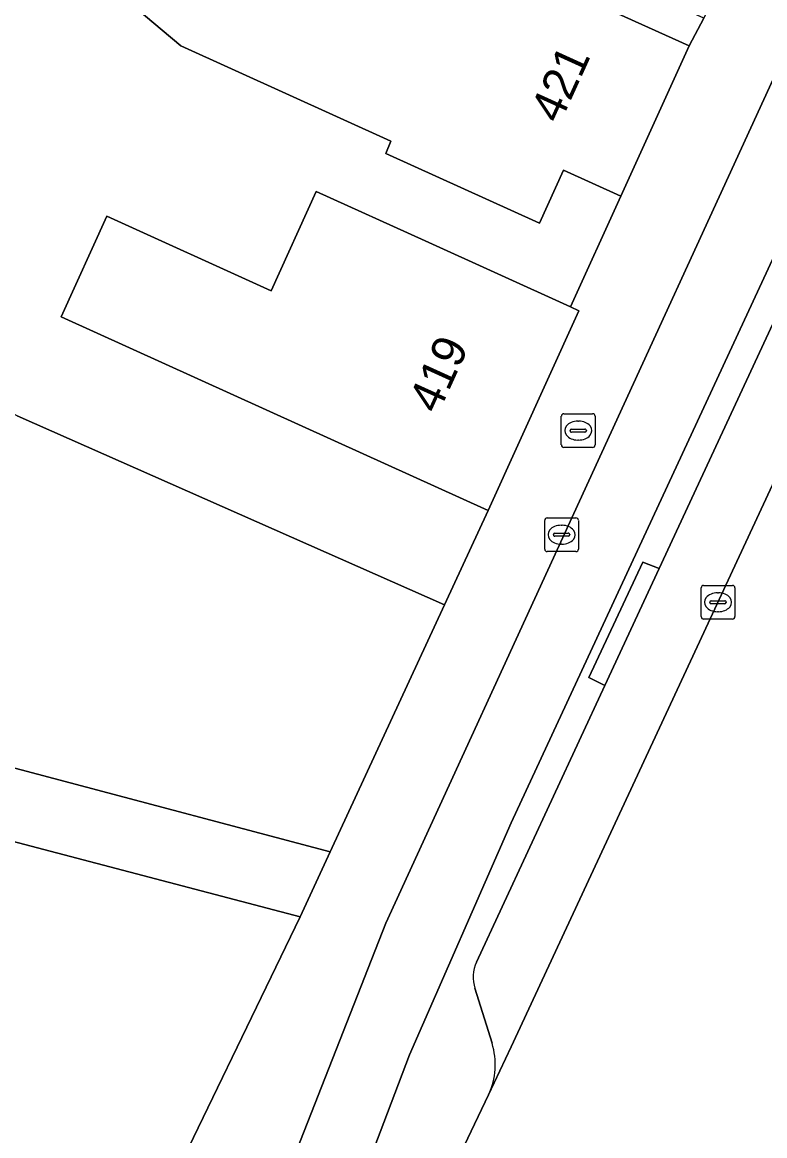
# Model space of a CAD drawing. Extents: x 162989 to 165008, y 383432 to 384338.
# Drawn here: x 163735.52 to 163757.51, y 383892.64 to 383925.63 of the extents above; entities that cross this region are included whole.
import ezdxf

# ---------------------------------------------------------------- set-up
doc = ezdxf.new("R2010")
doc.units = 0
for name, color, linetype in [('IMGEO_Brandkraan', 7, 'Continuous'), ('IMGEO_Erf', 7, 'Continuous'), ('IMGEO_Fietspad_open', 7, 'Continuous'), ('IMGEO_Groenvoorziening', 7, 'Continuous'), ('IMGEO_Kolk', 7, 'Continuous'), ('IMGEO_Pand', 7, 'Continuous'), ('IMGEO_Pand_nummerreeks', 7, 'Continuous'), ('IMGEO_Parkeervlak_open', 7, 'Continuous'), ('IMGEO_Rijbaan_lokaal_gesloten', 7, 'Continuous'), ('IMGEO_Verkeerseiland_open', 7, 'Continuous'), ('IMGEO_Voetpad_open', 7, 'Continuous')]:
    doc.layers.add(name, color=color, linetype=linetype)

msp = doc.modelspace()

# ---------------------------------------------------------------- linework, layer by layer
at = {"layer": 'IMGEO_Brandkraan'}
for p, q in [((163751.487, 383913.104), (163751.487, 383913.956)), ((163751.562, 383914.03), (163752.414, 383914.03)), ((163752.488, 383913.956), (163752.488, 383913.104)), ((163751.975, 383913.81), (163752, 383913.81)), ((163751.746, 383913.524), (163751.746, 383913.536)), ((163752.184, 383913.487), (163751.786, 383913.487)), ((163751.789, 383913.573), (163752.187, 383913.573)), ((163751.998, 383913.25), (163751.973, 383913.25)), ((163752.23, 383913.536), (163752.23, 383913.524)), ((163752.414, 383913.03), (163751.562, 383913.03))]:
    msp.add_line(p, q, dxfattribs=at)
for points in [[(163751.487, 383913.104), (163751.487, 383913.956)], [(163751.562, 383914.03), (163752.414, 383914.03)], [(163752.488, 383913.956), (163752.488, 383913.104)], [(163752.414, 383913.03), (163751.562, 383913.03)]]:
    msp.add_lwpolyline(points, dxfattribs=at)
for centre, radius, start, end in [((163751.564, 383913.954), 0.0765, 91.552, 178.448), ((163751.564, 383913.954), 0.0765, 91.552, 178.448), ((163752.412, 383913.954), 0.0765, 1.552, 88.448), ((163752.412, 383913.954), 0.0765, 1.552, 88.448), ((163751.786, 383913.533), 0.0403, 85.8775, 175.7526), ((163751.783, 383913.523), 0.0366, 178.938, 274.7102), ((163752.187, 383913.53), 0.043, 264.8664, 352.4533), ((163752.191, 383913.535), 0.0386, 1.7309, 96.639), ((163751.564, 383913.106), 0.0765, 181.552, 268.448), ((163751.564, 383913.106), 0.0765, 181.552, 268.448), ((163752.412, 383913.106), 0.0765, 271.552, 358.448), ((163752.412, 383913.106), 0.0765, 271.552, 358.448)]:
    msp.add_arc(centre, radius, start, end, dxfattribs=at)
for centre, major_axis, ratio, start_param, end_param in [((163751.974, 383913.53), (-0.387, 0.002), 0.722429, 4.712389, 7.853982), ((163751.999, 383913.53), (-0.39, 0.002), 0.717154, 1.570796, 4.712389)]:
    msp.add_ellipse(centre, major_axis=major_axis, ratio=ratio, start_param=start_param, end_param=end_param, dxfattribs=at)
at = {"layer": 'IMGEO_Erf'}
msp.add_lwpolyline([(163755.707, 383925.749), (163754.782, 383926.169), (163751.86, 383928.056), (163751.265, 383926.746), (163755.27, 383924.926)], close=True, dxfattribs=at)
msp.add_lwpolyline([(163735.363, 383913.965), (163748.023, 383908.366), (163749.316, 383911.161), (163744.764, 383913.229), (163736.669, 383916.905), (163738.021, 383919.884), (163742.889, 383917.673), (163744.226, 383920.616), (163747.453, 383919.15), (163751.763, 383917.193), (163753.248, 383920.473), (163751.551, 383921.243), (163750.838, 383919.673), (163746.288, 383921.739), (163746.437, 383922.108), (163740.218, 383924.932), (163738.862, 383926.067)], dxfattribs=at)
at = {"layer": 'IMGEO_Fietspad_open'}
msp.add_lwpolyline([(163761.575, 383929.772), (163757.761, 383923.938), (163746.288, 383898.935), (163743.019, 383890.611), (163739.098, 383882.137), (163737.986, 383879.797), (163740.042, 383879.162), (163741.274, 383881.816), (163745.172, 383890.243), (163746.984, 383895.04), (163750, 383901.91), (163759.71, 383922.838)], dxfattribs=at)
at = {"layer": 'IMGEO_Groenvoorziening'}
for points in [[(163697.268, 383927.521), (163693.691, 383915.474), (163692.043, 383909.923), (163717.181, 383903.179), (163728.251, 383905.398), (163744.64, 383901.053), (163748.023, 383908.366), (163735.363, 383913.965), (163732.578, 383915.403), (163707.39, 383935.603), (163703.527, 383930.905), (163701.096, 383929.591)], [(163728.178, 383903.212), (163717.041, 383901.013), (163703.813, 383897.179), (163709.101, 383895.596), (163709.945, 383898.379), (163739.432, 383890.196), (163743.749, 383899.125)]]:
    msp.add_lwpolyline(points, close=True, dxfattribs=at)
at = {"layer": 'IMGEO_Kolk'}
for p, q in [((163751.069, 383910.946), (163751.921, 383910.946)), ((163750.994, 383910.02), (163750.994, 383910.872)), ((163751.482, 383910.726), (163751.507, 383910.726)), ((163751.995, 383910.872), (163751.995, 383910.02)), ((163751.253, 383910.44), (163751.253, 383910.452)), ((163751.691, 383910.403), (163751.293, 383910.403)), ((163751.296, 383910.489), (163751.694, 383910.489)), ((163751.737, 383910.452), (163751.737, 383910.44)), ((163751.505, 383910.166), (163751.48, 383910.166)), ((163751.921, 383909.946), (163751.069, 383909.946)), ((163755.628, 383908.019), (163755.628, 383908.871)), ((163755.703, 383908.945), (163756.555, 383908.945)), ((163756.116, 383908.725), (163756.141, 383908.725)), ((163756.629, 383908.871), (163756.629, 383908.019)), ((163755.887, 383908.439), (163755.887, 383908.451)), ((163756.325, 383908.402), (163755.927, 383908.402)), ((163755.93, 383908.488), (163756.328, 383908.488)), ((163756.371, 383908.451), (163756.371, 383908.439)), ((163756.139, 383908.165), (163756.114, 383908.165)), ((163756.555, 383907.945), (163755.703, 383907.945))]:
    msp.add_line(p, q, dxfattribs=at)
for points in [[(163751.069, 383910.946), (163751.921, 383910.946)], [(163750.994, 383910.02), (163750.994, 383910.872)], [(163751.995, 383910.872), (163751.995, 383910.02)], [(163751.921, 383909.946), (163751.069, 383909.946)], [(163755.628, 383908.019), (163755.628, 383908.871)], [(163755.703, 383908.945), (163756.555, 383908.945)], [(163756.629, 383908.871), (163756.629, 383908.019)], [(163756.555, 383907.945), (163755.703, 383907.945)]]:
    msp.add_lwpolyline(points, dxfattribs=at)
for centre, radius, start, end in [((163751.071, 383910.87), 0.0765, 91.552, 178.448), ((163751.071, 383910.87), 0.0765, 91.552, 178.448), ((163751.919, 383910.87), 0.0765, 1.552, 88.448), ((163751.919, 383910.87), 0.0765, 1.552, 88.448), ((163751.293, 383910.449), 0.0403, 85.8775, 175.7526), ((163751.29, 383910.439), 0.0366, 178.938, 274.7102), ((163751.694, 383910.446), 0.043, 264.8664, 352.4533), ((163751.698, 383910.451), 0.0386, 1.7309, 96.639), ((163751.071, 383910.022), 0.0765, 181.552, 268.448), ((163751.071, 383910.022), 0.0765, 181.552, 268.448), ((163751.919, 383910.022), 0.0765, 271.552, 358.448), ((163751.919, 383910.022), 0.0765, 271.552, 358.448), ((163755.705, 383908.869), 0.0765, 91.552, 178.448), ((163755.705, 383908.869), 0.0765, 91.552, 178.448), ((163756.553, 383908.869), 0.0765, 1.552, 88.448), ((163756.553, 383908.869), 0.0765, 1.552, 88.448), ((163755.927, 383908.448), 0.0403, 85.8775, 175.7526), ((163755.924, 383908.438), 0.0366, 178.938, 274.7102), ((163756.328, 383908.445), 0.043, 264.8664, 352.4533), ((163756.332, 383908.45), 0.0386, 1.7309, 96.639), ((163755.705, 383908.021), 0.0765, 181.552, 268.448), ((163755.705, 383908.021), 0.0765, 181.552, 268.448), ((163756.553, 383908.021), 0.0765, 271.552, 358.448), ((163756.553, 383908.021), 0.0765, 271.552, 358.448)]:
    msp.add_arc(centre, radius, start, end, dxfattribs=at)
for centre, major_axis, ratio, start_param, end_param in [((163751.481, 383910.446), (-0.387, 0.002), 0.722429, 4.712389, 7.853982), ((163751.506, 383910.446), (-0.39, 0.002), 0.717154, 1.570796, 4.712389), ((163756.115, 383908.445), (-0.387, 0.002), 0.722429, 4.712389, 7.853982), ((163756.14, 383908.445), (-0.39, 0.002), 0.717154, 1.570796, 4.712389)]:
    msp.add_ellipse(centre, major_axis=major_axis, ratio=ratio, start_param=start_param, end_param=end_param, dxfattribs=at)
at = {"layer": 'IMGEO_Pand'}
for points in [[(163751.265, 383926.746), (163751.86, 383928.056), (163743.723, 383933.309), (163742.551, 383931.55), (163744.607, 383930.218), (163742.893, 383927.646), (163741.697, 383928.189), (163740.146, 383928.893), (163738.862, 383926.067), (163740.218, 383924.932), (163746.437, 383922.108), (163746.288, 383921.739), (163750.838, 383919.673), (163751.551, 383921.243), (163753.248, 383920.473), (163755.27, 383924.926)], [(163747.453, 383919.15), (163744.226, 383920.616), (163742.889, 383917.673), (163738.021, 383919.884), (163736.669, 383916.905), (163744.764, 383913.229), (163749.316, 383911.161), (163752.005, 383917.083), (163751.763, 383917.193)]]:
    msp.add_lwpolyline(points, close=True, dxfattribs=at)
at = {"layer": 'IMGEO_Parkeervlak_open'}
for points in [[(163749.333, 383893.853), (163750, 383895.276), (163763.905, 383925.176)], [(163760.724, 383923.096), (163754.389, 383909.446), (163752.778, 383905.974), (163748.976, 383897.781)], [(163748.925, 383897.008), (163749.434, 383895.379)]]:
    msp.add_lwpolyline(points, dxfattribs=at)
for centre, radius, start, end in [((163749.945, 383897.329), 1.069, 154.9823, 197.4682), ((163747.397, 383894.747), 2.133, 335.2043, 17.2224)]:
    msp.add_arc(centre, radius, start, end, dxfattribs=at)
at = {"layer": 'IMGEO_Rijbaan_lokaal_gesloten'}
msp.add_lwpolyline([(163780.95, 383962.264), (163773.933, 383946.885), (163772.352, 383943.463), (163763.905, 383925.176), (163750, 383895.276), (163749.333, 383893.853), (163744.305, 383883.31), (163743.247, 383880.983), (163742.13, 383878.517), (163751.373, 383875.663), (163753.245, 383880.199), (163758.54, 383893.202), (163766.204, 383912.135), (163770.272, 383921.927), (163776.508, 383936.015), (163786.656, 383957.76), (163789.902, 383964.696)], dxfattribs=at)
at = {"layer": 'IMGEO_Verkeerseiland_open'}
for points in [[(163759.71, 383922.838), (163750, 383901.91), (163746.984, 383895.04), (163745.172, 383890.243), (163741.274, 383881.816), (163740.042, 383879.162), (163742.13, 383878.517), (163743.247, 383880.983), (163744.305, 383883.31), (163749.333, 383893.853)], [(163748.976, 383897.781), (163752.778, 383905.974), (163752.306, 383906.218), (163753.898, 383909.628), (163754.389, 383909.446), (163760.724, 383923.096)], [(163749.434, 383895.379), (163748.925, 383897.008)]]:
    msp.add_lwpolyline(points, dxfattribs=at)
for centre, radius, start, end in [((163749.945, 383897.329), 1.069, 154.9823, 197.4682), ((163747.397, 383894.747), 2.133, 335.2043, 17.2224)]:
    msp.add_arc(centre, radius, start, end, dxfattribs=at)
at = {"layer": 'IMGEO_Voetpad_open'}
for points in [[(163778.489, 383968.784), (163773.803, 383957.985), (163771.122, 383959.203), (163768.594, 383953.637), (163766.525, 383949.083), (163766.341, 383949.166), (163760.898, 383937.181), (163758.124, 383931.071), (163755.707, 383925.749), (163755.27, 383924.926), (163753.248, 383920.473), (163751.763, 383917.193), (163752.005, 383917.083), (163749.316, 383911.161), (163748.023, 383908.366), (163744.64, 383901.053), (163743.749, 383899.125), (163739.432, 383890.196)], [(163743.019, 383890.611), (163746.288, 383898.935), (163757.761, 383923.938), (163761.575, 383929.772)]]:
    msp.add_lwpolyline(points, dxfattribs=at)
for points in [[(163728.251, 383905.398), (163717.181, 383903.179), (163692.043, 383909.923), (163676.719, 383914.035), (163676.076, 383914.207), (163675.505, 383912.228), (163717.041, 383901.013), (163728.178, 383903.212), (163743.749, 383899.125), (163744.64, 383901.053)], [(163754.389, 383909.446), (163753.898, 383909.628), (163752.306, 383906.218), (163752.778, 383905.974)]]:
    msp.add_lwpolyline(points, close=True, dxfattribs=at)

# ---------------------------------------------------------------- texts
at = {"layer": 'IMGEO_Pand_nummerreeks'}
for s, rotation, p in [('421', 65.5807, (163751.441, 383922.589)), ('419', 65.5786, (163747.834, 383913.991))]:
    msp.add_text(s, height=1, rotation=rotation, dxfattribs=at).set_placement(p)

doc.saveas('drawing.dxf')
